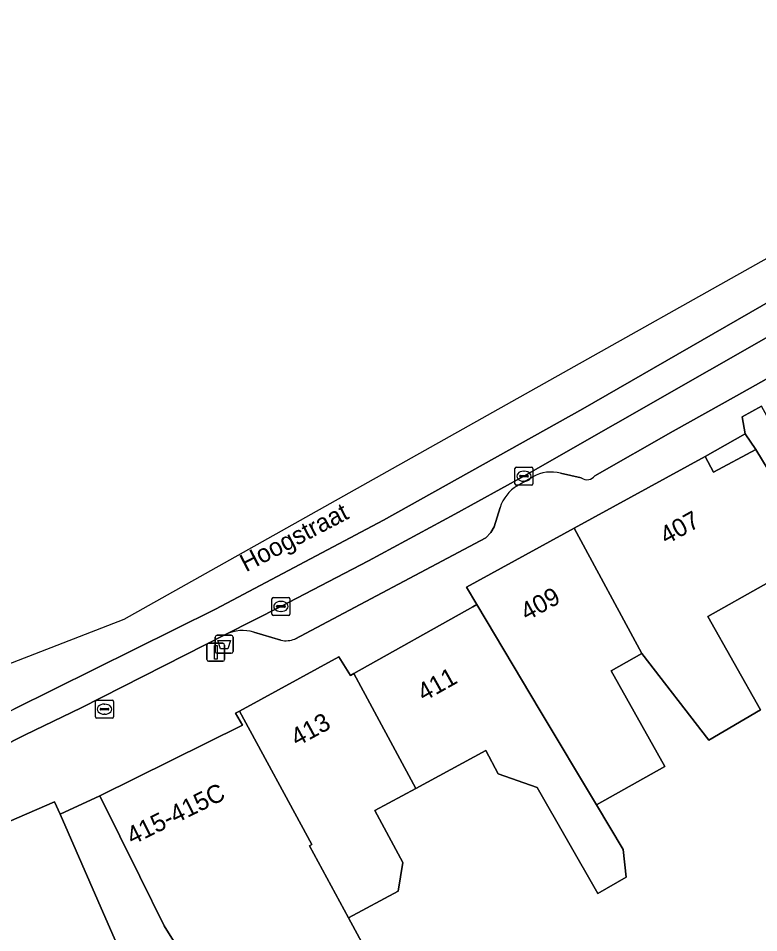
# Model space of a CAD drawing. Extents: x 159053 to 160042, y 380449 to 381423.
# Drawn here: x 159742 to 159783.2, y 381366.8 to 381417.6 of the extents above; entities that cross this region are included whole.
import ezdxf

# ---------------------------------------------------------------- set-up
doc = ezdxf.new("R2010")
doc.units = 0
for name, color, linetype in [('IMGEO_Afvalbak', 7, 'Continuous'), ('IMGEO_Brandkraan', 7, 'Continuous'), ('IMGEO_Erf', 7, 'Continuous'), ('IMGEO_Kolk', 7, 'Continuous'), ('IMGEO_Lichtmast', 7, 'Continuous'), ('IMGEO_Openbare_ruimte_label', 7, 'Continuous'), ('IMGEO_Pand', 7, 'Continuous'), ('IMGEO_Pand_nummerreeks', 7, 'Continuous'), ('IMGEO_Parkeervlak_open', 7, 'Continuous'), ('IMGEO_Rijbaan_lokaal_gesloten', 7, 'Continuous'), ('IMGEO_Voetpad_open', 7, 'Continuous')]:
    doc.layers.add(name, color=color, linetype=linetype)

msp = doc.modelspace()

# ---------------------------------------------------------------- linework, layer by layer
at = {"layer": 'IMGEO_Afvalbak'}
for p, q in [((159752.949, 381382.418), (159752.949, 381383.218)), ((159752.949, 381383.218), (159752.949, 381382.418)), ((159753.049, 381383.318), (159753.839, 381383.318)), ((159753.839, 381383.318), (159753.049, 381383.318)), ((159753.939, 381383.218), (159753.939, 381382.418)), ((159753.939, 381382.418), (159753.939, 381383.218)), ((159753.839, 381382.318), (159753.049, 381382.318)), ((159753.049, 381382.318), (159753.839, 381382.318))]:
    msp.add_line(p, q, dxfattribs=at)
msp.add_lwpolyline([(159753.092, 381383.032), (159753.796, 381383.032), (159753.647, 381382.562), (159753.241, 381382.562), (159753.092, 381383.032)], dxfattribs=at)
for centre, start, end in [((159753.049, 381383.218), 90, 180), ((159753.049, 381383.218), 90, 180), ((159753.839, 381383.218), 0, 90), ((159753.839, 381383.218), 360, 90), ((159753.049, 381382.418), 180, 270), ((159753.049, 381382.418), 180, 270), ((159753.839, 381382.418), 270, 0), ((159753.839, 381382.418), 270, 0)]:
    msp.add_arc(centre, 0.1, start, end, dxfattribs=at)
at = {"layer": 'IMGEO_Brandkraan'}
for p, q in [((159746.363, 381379.709), (159747.215, 381379.709)), ((159746.288, 381378.783), (159746.288, 381379.635)), ((159746.547, 381379.203), (159746.547, 381379.215)), ((159746.985, 381379.166), (159746.587, 381379.166)), ((159746.59, 381379.252), (159746.988, 381379.252)), ((159746.776, 381379.489), (159746.801, 381379.489)), ((159747.031, 381379.215), (159747.031, 381379.203)), ((159747.289, 381379.635), (159747.289, 381378.783)), ((159747.215, 381378.709), (159746.363, 381378.709)), ((159746.799, 381378.929), (159746.774, 381378.929))]:
    msp.add_line(p, q, dxfattribs=at)
for points in [[(159746.363, 381379.709), (159747.215, 381379.709)], [(159746.288, 381378.783), (159746.288, 381379.635)], [(159747.289, 381379.635), (159747.289, 381378.783)], [(159747.215, 381378.709), (159746.363, 381378.709)]]:
    msp.add_lwpolyline(points, dxfattribs=at)
for centre, radius, start, end in [((159746.365, 381379.633), 0.0765, 91.552, 178.448), ((159746.365, 381379.633), 0.0765, 91.552, 178.448), ((159747.213, 381379.633), 0.0765, 1.552, 88.448), ((159747.213, 381379.633), 0.0765, 1.552, 88.448), ((159746.587, 381379.212), 0.0403, 85.8775, 175.7526), ((159746.584, 381379.202), 0.0366, 178.938, 274.7102), ((159746.988, 381379.209), 0.043, 264.8664, 352.4533), ((159746.992, 381379.214), 0.0386, 1.7309, 96.639), ((159746.365, 381378.785), 0.0765, 181.552, 268.448), ((159746.365, 381378.785), 0.0765, 181.552, 268.448), ((159747.213, 381378.785), 0.0765, 271.552, 358.448), ((159747.213, 381378.785), 0.0765, 271.552, 358.448)]:
    msp.add_arc(centre, radius, start, end, dxfattribs=at)
for centre, major_axis, ratio, start_param, end_param in [((159746.775, 381379.209), (-0.387, 0.002), 0.722429, 4.712389, 7.853982), ((159746.8, 381379.209), (-0.39, 0.002), 0.717154, 1.570796, 4.712389)]:
    msp.add_ellipse(centre, major_axis=major_axis, ratio=ratio, start_param=start_param, end_param=end_param, dxfattribs=at)
at = {"layer": 'IMGEO_Erf'}
msp.add_lwpolyline([(159783.019, 381393.65), (159782.412, 381394.514), (159780.193, 381393.26), (159780.668, 381392.381)], close=True, dxfattribs=at)
for points in [[(159786.527, 381387.849), (159780.341, 381384.369), (159783.264, 381379.172), (159780.406, 381377.484), (159776.666, 381382.302), (159774.963, 381381.344), (159777.955, 381376.025), (159774.149, 381373.884), (159775.628, 381371.407), (159775.807, 381369.861), (159774.218, 381368.953), (159770.85, 381374.847), (159768.686, 381375.62), (159767.994, 381376.903), (159764.106, 381374.805), (159761.822, 381373.572), (159763.38, 381370.685), (159763.114, 381369.088), (159760.364, 381367.604), (159761.931, 381364.7)], [(159789.343, 381331.041), (159788.585, 381333.933), (159787.827, 381336.825), (159787.069, 381339.717), (159780.952, 381338.478), (159780.356, 381338.066), (159783.235, 381333.935), (159780.609, 381332.139), (159779.214, 381334.179), (159775.715, 381331.76), (159774.27, 381333.848), (159776.709, 381335.562), (159769.34, 381346.21), (159766.339, 381344.135), (159765.144, 381345.862), (159754.658, 381359.842), (159750.106, 381367.153), (159748.744, 381369.914), (159746.532, 381374.397), (159744.316, 381373.369), (159746.416, 381368.57), (159747.636, 381365.781), (159739.509, 381362.225)]]:
    msp.add_lwpolyline(points, dxfattribs=at)
at = {"layer": 'IMGEO_Kolk'}
for p, q in [((159769.618, 381391.738), (159769.618, 381392.59)), ((159769.693, 381392.664), (159770.545, 381392.664)), ((159770.106, 381392.444), (159770.131, 381392.444)), ((159770.619, 381392.59), (159770.619, 381391.738)), ((159769.877, 381392.158), (159769.877, 381392.17)), ((159770.315, 381392.121), (159769.917, 381392.121)), ((159769.92, 381392.207), (159770.318, 381392.207)), ((159770.129, 381391.884), (159770.104, 381391.884)), ((159770.361, 381392.17), (159770.361, 381392.158)), ((159770.545, 381391.664), (159769.693, 381391.664)), ((159756.101, 381384.498), (159756.101, 381385.35)), ((159756.176, 381385.424), (159757.028, 381385.424)), ((159757.102, 381385.35), (159757.102, 381384.498)), ((159756.36, 381384.918), (159756.36, 381384.93)), ((159756.798, 381384.881), (159756.4, 381384.881)), ((159756.403, 381384.967), (159756.801, 381384.967)), ((159756.589, 381385.204), (159756.614, 381385.204)), ((159756.844, 381384.93), (159756.844, 381384.918)), ((159757.028, 381384.424), (159756.176, 381384.424)), ((159756.612, 381384.644), (159756.587, 381384.644))]:
    msp.add_line(p, q, dxfattribs=at)
for points in [[(159769.618, 381391.738), (159769.618, 381392.59)], [(159769.693, 381392.664), (159770.545, 381392.664)], [(159770.619, 381392.59), (159770.619, 381391.738)], [(159770.545, 381391.664), (159769.693, 381391.664)], [(159756.101, 381384.498), (159756.101, 381385.35)], [(159756.176, 381385.424), (159757.028, 381385.424)], [(159757.102, 381385.35), (159757.102, 381384.498)], [(159757.028, 381384.424), (159756.176, 381384.424)]]:
    msp.add_lwpolyline(points, dxfattribs=at)
for centre, radius, start, end in [((159769.695, 381392.588), 0.0765, 91.552, 178.448), ((159769.695, 381392.588), 0.0765, 91.552, 178.448), ((159770.543, 381392.588), 0.0765, 1.552, 88.448), ((159770.543, 381392.588), 0.0765, 1.552, 88.448), ((159769.917, 381392.167), 0.0403, 85.8775, 175.7526), ((159769.914, 381392.157), 0.0366, 178.938, 274.7102), ((159770.318, 381392.164), 0.043, 264.8664, 352.4533), ((159770.322, 381392.169), 0.0386, 1.7309, 96.639), ((159769.695, 381391.74), 0.0765, 181.552, 268.448), ((159769.695, 381391.74), 0.0765, 181.552, 268.448), ((159770.543, 381391.74), 0.0765, 271.552, 358.448), ((159770.543, 381391.74), 0.0765, 271.552, 358.448), ((159756.178, 381385.348), 0.0765, 91.552, 178.448), ((159756.178, 381385.348), 0.0765, 91.552, 178.448), ((159757.026, 381385.348), 0.0765, 1.552, 88.448), ((159757.026, 381385.348), 0.0765, 1.552, 88.448), ((159756.4, 381384.927), 0.0403, 85.8775, 175.7526), ((159756.397, 381384.917), 0.0366, 178.938, 274.7102), ((159756.801, 381384.924), 0.043, 264.8664, 352.4533), ((159756.805, 381384.929), 0.0386, 1.7309, 96.639), ((159756.178, 381384.5), 0.0765, 181.552, 268.448), ((159756.178, 381384.5), 0.0765, 181.552, 268.448), ((159757.026, 381384.5), 0.0765, 271.552, 358.448), ((159757.026, 381384.5), 0.0765, 271.552, 358.448)]:
    msp.add_arc(centre, radius, start, end, dxfattribs=at)
for centre, major_axis, ratio, start_param, end_param in [((159770.105, 381392.164), (-0.387, 0.002), 0.722429, 4.712389, 7.853982), ((159770.13, 381392.164), (-0.39, 0.002), 0.717154, 1.570796, 4.712389), ((159756.588, 381384.924), (-0.387, 0.002), 0.722429, 4.712389, 7.853982), ((159756.613, 381384.924), (-0.39, 0.002), 0.717154, 1.570796, 4.712389)]:
    msp.add_ellipse(centre, major_axis=major_axis, ratio=ratio, start_param=start_param, end_param=end_param, dxfattribs=at)
at = {"layer": 'IMGEO_Lichtmast'}
for p, q in [((159752.48, 381381.972), (159752.48, 381382.772)), ((159752.48, 381382.772), (159752.48, 381381.972)), ((159752.58, 381382.872), (159753.37, 381382.872)), ((159753.37, 381382.872), (159752.58, 381382.872)), ((159753.47, 381382.772), (159753.47, 381381.972)), ((159753.47, 381381.972), (159753.47, 381382.772)), ((159753.37, 381381.872), (159752.58, 381381.872)), ((159752.58, 381381.872), (159753.37, 381381.872))]:
    msp.add_line(p, q, dxfattribs=at)
msp.add_lwpolyline([(159752.9, 381382.747), (159753.05, 381382.747), (159753.05, 381381.997), (159752.9, 381381.997), (159752.9, 381382.747)], dxfattribs=at)
for centre, start, end in [((159752.58, 381382.772), 90, 180), ((159752.58, 381382.772), 90, 180), ((159753.37, 381382.772), 0, 90), ((159753.37, 381382.772), 360, 90), ((159752.58, 381381.972), 180, 270), ((159752.58, 381381.972), 180, 270), ((159753.37, 381381.972), 270, 0), ((159753.37, 381381.972), 270, 0)]:
    msp.add_arc(centre, 0.1, start, end, dxfattribs=at)
at = {"layer": 'IMGEO_Pand'}
for points in [[(159783.019, 381393.65), (159780.668, 381392.381), (159780.193, 381393.26), (159772.904, 381389.273), (159776.666, 381382.302), (159780.406, 381377.484), (159783.264, 381379.172), (159780.341, 381384.369), (159786.527, 381387.849)], [(159772.904, 381389.273), (159766.913, 381385.997), (159767.494, 381385.025), (159771.018, 381379.125), (159774.149, 381373.884), (159777.955, 381376.025), (159774.963, 381381.344), (159776.666, 381382.302)], [(159771.018, 381379.125), (159767.494, 381385.025), (159767.271, 381384.9), (159760.662, 381381.197), (159764.106, 381374.805), (159767.994, 381376.903), (159768.686, 381375.62), (159770.85, 381374.847), (159774.218, 381368.953), (159775.807, 381369.861), (159775.628, 381371.407), (159774.149, 381373.884)], [(159760.662, 381381.197), (159760.461, 381381.085), (159759.824, 381382.113), (159754.293, 381379.108), (159758.322, 381371.683), (159758.198, 381371.616), (159760.364, 381367.604), (159763.114, 381369.088), (159763.38, 381370.685), (159761.822, 381373.572), (159764.106, 381374.805)], [(159761.931, 381364.7), (159760.364, 381367.604), (159758.198, 381371.616), (159758.322, 381371.683), (159754.293, 381379.108), (159754.069, 381378.986), (159754.454, 381378.315), (159746.532, 381374.397), (159748.744, 381369.914), (159750.106, 381367.153), (159754.658, 381359.842), (159765.144, 381345.862), (159766.339, 381344.135), (159769.34, 381346.21), (159776.709, 381335.562), (159777.75, 381336.294), (159780.356, 381338.066), (159775.449, 381345.159), (159772.605, 381349.271)], [(159735.873, 381370.539), (159739.509, 381362.225), (159747.636, 381365.781), (159746.416, 381368.57), (159744.316, 381373.369), (159744.015, 381374.057)]]:
    msp.add_lwpolyline(points, close=True, dxfattribs=at)
at = {"layer": 'IMGEO_Parkeervlak_open'}
for points in [[(159809.273, 381414.229), (159803.388, 381411.008), (159796.829, 381407.392), (159785.542, 381400.975), (159770.115, 381392.165), (159766.265, 381390.046), (159761.462, 381387.464), (159756.597, 381384.925), (159753.547, 381383.373)], [(159774.059, 381392.193), (159778.422, 381394.663), (159781.935, 381396.64), (159807.312, 381410.885)], [(159769.736, 381391.636), (159770.619, 381392.125)], [(159772.157, 381392.325), (159773.307, 381392.065)], [(159757.379, 381383.109), (159767.995, 381388.739), (159768.274, 381389.028), (159768.46, 381389.355), (159768.786, 381390.429)], [(159755.092, 381383.5), (159756.603, 381383.04)]]:
    msp.add_lwpolyline(points, dxfattribs=at)
for centre, radius, start, end in [((159771.624, 381390.407), 1.99, 74.4794, 120.3388), ((159773.618, 381392.519), 0.55, 235.6362, 281.4818), ((159773.615, 381392.52), 0.552, 281.7294, 323.6363), ((159770.993, 381389.669), 2.335, 122.5887, 161.0004), ((159754.49, 381381.367), 2.216, 74.2262, 115.1722), ((159756.873, 381384.403), 1.389, 258.7987, 291.3638)]:
    msp.add_arc(centre, radius, start, end, dxfattribs=at)
at = {"layer": 'IMGEO_Rijbaan_lokaal_gesloten'}
msp.add_lwpolyline([(159703.46, 381366.974), (159704.543, 381363.754), (159712.772, 381366.533), (159721.231, 381369.919), (159731.053, 381374.197), (159739.607, 381378.146), (159741.747, 381379.209), (159752.954, 381384.775), (159762.307, 381389.711), (159773.398, 381395.916), (159789.988, 381405.461), (159808.499, 381415.661), (159807.435, 381417.628), (159807.435, 381417.628), (159747.863, 381384.197)], close=True, dxfattribs=at)
for points in [[(159761.462, 381387.464), (159766.265, 381390.046), (159770.115, 381392.165), (159785.542, 381400.975), (159796.829, 381407.392), (159803.388, 381411.008), (159809.273, 381414.229), (159808.499, 381415.661), (159789.988, 381405.461), (159773.398, 381395.916), (159762.307, 381389.711), (159752.954, 381384.775), (159741.747, 381379.209)], [(159737.219, 381375.265), (159740.929, 381377.067), (159742.379, 381377.774), (159745.491, 381379.292), (159753.547, 381383.373), (159756.597, 381384.925), (159761.462, 381387.464)]]:
    msp.add_lwpolyline(points, dxfattribs=at)
at = {"layer": 'IMGEO_Voetpad_open'}
for points in [[(159807.312, 381410.885), (159781.935, 381396.64), (159778.422, 381394.663), (159774.059, 381392.193)], [(159735.873, 381370.539), (159744.015, 381374.057), (159744.316, 381373.369), (159746.532, 381374.397), (159754.454, 381378.315), (159754.069, 381378.986), (159754.293, 381379.108), (159759.824, 381382.113), (159760.461, 381381.085), (159760.662, 381381.197), (159767.271, 381384.9), (159767.494, 381385.025), (159766.913, 381385.997), (159772.904, 381389.273), (159780.193, 381393.26), (159782.412, 381394.514), (159782.25, 381395.463), (159783.328, 381396.059)], [(159770.619, 381392.125), (159769.736, 381391.636)], [(159773.307, 381392.065), (159772.157, 381392.325)], [(159768.786, 381390.429), (159768.46, 381389.355), (159768.274, 381389.028), (159767.995, 381388.739), (159757.379, 381383.109)], [(159753.547, 381383.373), (159745.491, 381379.292), (159742.379, 381377.774), (159740.929, 381377.067)], [(159756.603, 381383.04), (159755.092, 381383.5)]]:
    msp.add_lwpolyline(points, dxfattribs=at)
msp.add_lwpolyline([(159784.258, 381394.375), (159783.328, 381396.059), (159782.25, 381395.463), (159782.412, 381394.514), (159783.019, 381393.65), (159786.527, 381387.849), (159800.529, 381368.154), (159800.811, 381367.794), (159817.785, 381378.036), (159816.851, 381379.564), (159814.785, 381382.182), (159813.339, 381381.286), (159815.155, 381378.189), (159811.314, 381375.935), (159808.112, 381374.057), (159804.332, 381371.864), (159800.786, 381369.723), (159798.902, 381372.36), (159789.692, 381384.307), (159786.633, 381389.975)], close=True, dxfattribs=at)
for centre, radius, start, end in [((159771.624, 381390.407), 1.99, 74.4794, 120.3388), ((159773.618, 381392.519), 0.55, 235.6362, 281.4818), ((159773.615, 381392.52), 0.552, 281.7294, 323.6363), ((159770.993, 381389.669), 2.335, 122.5887, 161.0004), ((159754.49, 381381.367), 2.216, 74.2262, 115.1722), ((159756.873, 381384.403), 1.389, 258.7987, 291.3638)]:
    msp.add_arc(centre, radius, start, end, dxfattribs=at)

# ---------------------------------------------------------------- texts
at = {"layer": 'IMGEO_Openbare_ruimte_label'}
msp.add_text('Hoogstraat', height=1, rotation=27.5904, dxfattribs=at).set_placement((159754.657, 381386.812))
at = {"layer": 'IMGEO_Pand_nummerreeks'}
for s, rotation, p in [('407', 28.6765, (159778.031, 381388.34)), ('409', 28.6765, (159770.273, 381384.097)), ('411', 29.2552, (159764.546, 381379.614)), ('413', 28.5161, (159757.493, 381377.113)), ('415-415C', 26.2873, (159748.329, 381371.642))]:
    msp.add_text(s, height=1, rotation=rotation, dxfattribs=at).set_placement(p)

doc.saveas('drawing.dxf')
